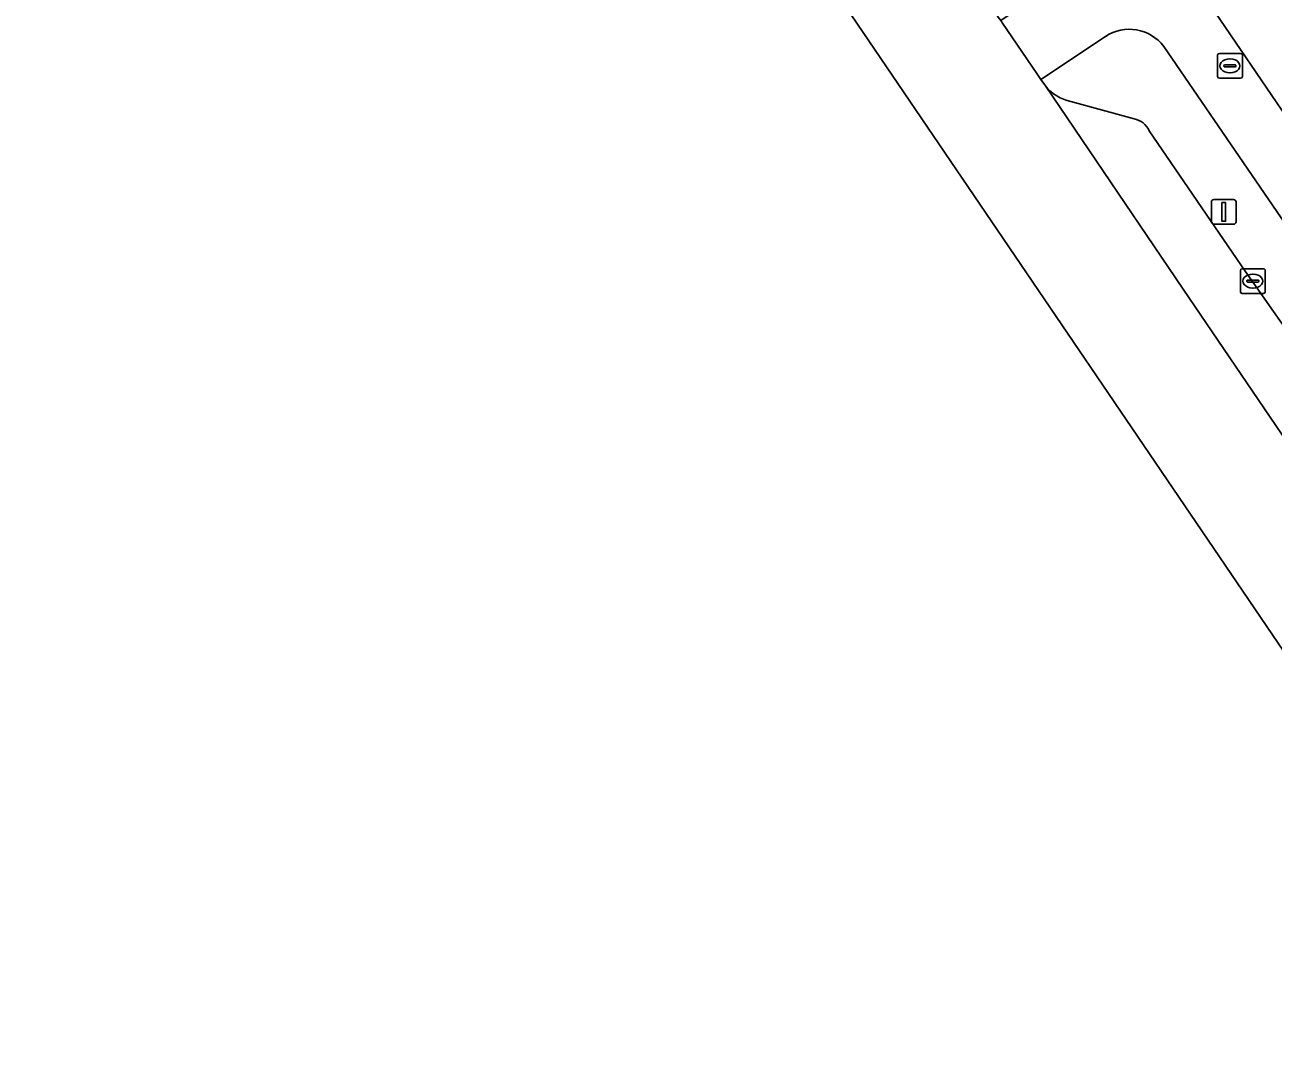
# Model space of a CAD drawing. Extents: x 160030 to 160839, y 385325 to 386450.
# Drawn here: x 160098.8 to 160149, y 385920.5 to 385962.1 of the extents above; entities that cross this region are included whole.
import ezdxf

# ---------------------------------------------------------------- set-up
doc = ezdxf.new("R2010")
doc.units = 0
for name, color, linetype in [('IMGEO_Berm_groen', 7, 'Continuous'), ('IMGEO_Fietspad_gesloten', 7, 'Continuous'), ('IMGEO_Kolk', 7, 'Continuous'), ('IMGEO_Lichtmast', 7, 'Continuous'), ('IMGEO_Parkeervlak_open', 7, 'Continuous'), ('IMGEO_Rijbaan_lokaal_gesloten', 7, 'Continuous'), ('IMGEO_Rioolput', 7, 'Continuous'), ('IMGEO_Voetpad_open', 7, 'Continuous')]:
    doc.layers.add(name, color=color, linetype=linetype)

msp = doc.modelspace()

# ---------------------------------------------------------------- linework, layer by layer
at = {"layer": 'IMGEO_Berm_groen'}
for points in [[(160142.295, 385961.589), (160139.703, 385959.857), (160139.879, 385959.599)], [(160144.062, 385957.793), (160147.921, 385952.147), (160153.786, 385943.798), (160154.411, 385942.868), (160156.275, 385944.192), (160144.649, 385961.187)], [(160140.906, 385958.972), (160143.449, 385958.276)]]:
    msp.add_lwpolyline(points, dxfattribs=at)
for centre, radius, start, end in [((160143.258, 385960.136), 1.743, 37.0706, 123.5472), ((160141.306, 385960.782), 1.854, 219.6597, 257.5309), ((160143.287, 385957.44), 0.851, 24.4753, 79.0535)]:
    msp.add_arc(centre, radius, start, end, dxfattribs=at)
at = {"layer": 'IMGEO_Fietspad_gesloten'}
for points in [[(160144.649, 385961.187), (160156.275, 385944.192), (160156.952, 385943.201), (160168.644, 385926.099), (160170.472, 385927.74), (160169.812, 385928.661), (160165.492, 385934.989), (160163.973, 385937.215), (160158.87, 385944.704), (160157.155, 385947.225), (160152.08, 385954.685), (160150.233, 385957.4), (160145.465, 385964.411), (160143.914, 385966.694), (160138.5, 385974.658), (160136.979, 385976.896), (160131.713, 385984.643), (160130.172, 385986.909), (160124.758, 385994.871), (160123.429, 385996.826), (160122.081, 385998.808), (160113.781, 386010.901)], [(160141.197, 385964.348), (160138.083, 385962.227), (160138.154, 385962.123), (160139.542, 385960.093), (160139.703, 385959.857), (160142.295, 385961.589)]]:
    msp.add_lwpolyline(points, dxfattribs=at)
msp.add_arc((160143.258, 385960.136), 1.743, 37.0706, 123.5472, dxfattribs=at)
at = {"layer": 'IMGEO_Kolk'}
for p, q in [((160147.73, 385951.315), (160147.73, 385952.167)), ((160147.805, 385952.241), (160148.657, 385952.241)), ((160148.218, 385952.021), (160148.243, 385952.021)), ((160148.731, 385952.167), (160148.731, 385951.315)), ((160147.989, 385951.735), (160147.989, 385951.747)), ((160148.427, 385951.698), (160148.029, 385951.698)), ((160148.032, 385951.784), (160148.43, 385951.784)), ((160148.241, 385951.461), (160148.216, 385951.461)), ((160148.473, 385951.747), (160148.473, 385951.735)), ((160148.657, 385951.241), (160147.805, 385951.241))]:
    msp.add_line(p, q, dxfattribs=at)
for points in [[(160147.73, 385951.315), (160147.73, 385952.167)], [(160147.805, 385952.241), (160148.657, 385952.241)], [(160148.731, 385952.167), (160148.731, 385951.315)], [(160148.657, 385951.241), (160147.805, 385951.241)]]:
    msp.add_lwpolyline(points, dxfattribs=at)
for centre, radius, start, end in [((160147.807, 385952.165), 0.0765, 91.552, 178.448), ((160147.807, 385952.165), 0.0765, 91.552, 178.448), ((160148.655, 385952.165), 0.0765, 1.552, 88.448), ((160148.655, 385952.165), 0.0765, 1.552, 88.448), ((160147.807, 385951.317), 0.0765, 181.552, 268.448), ((160147.807, 385951.317), 0.0765, 181.552, 268.448), ((160148.029, 385951.744), 0.0403, 85.8775, 175.7526), ((160148.026, 385951.734), 0.0366, 178.938, 274.7102), ((160148.43, 385951.741), 0.043, 264.8664, 352.4533), ((160148.434, 385951.746), 0.0386, 1.7309, 96.639), ((160148.655, 385951.317), 0.0765, 271.552, 358.448), ((160148.655, 385951.317), 0.0765, 271.552, 358.448)]:
    msp.add_arc(centre, radius, start, end, dxfattribs=at)
for centre, major_axis, ratio, start_param, end_param in [((160148.217, 385951.741), (-0.387, 0.002), 0.722429, 4.712389, 7.853982), ((160148.242, 385951.741), (-0.39, 0.002), 0.717154, 1.570796, 4.712389)]:
    msp.add_ellipse(centre, major_axis=major_axis, ratio=ratio, start_param=start_param, end_param=end_param, dxfattribs=at)
at = {"layer": 'IMGEO_Lichtmast'}
for p, q in [((160146.564, 385954.127), (160146.564, 385954.927)), ((160146.564, 385954.927), (160146.564, 385954.127)), ((160146.664, 385955.027), (160147.454, 385955.027)), ((160147.454, 385955.027), (160146.664, 385955.027)), ((160147.554, 385954.927), (160147.554, 385954.127)), ((160147.554, 385954.127), (160147.554, 385954.927)), ((160147.454, 385954.027), (160146.664, 385954.027)), ((160146.664, 385954.027), (160147.454, 385954.027))]:
    msp.add_line(p, q, dxfattribs=at)
msp.add_lwpolyline([(160146.984, 385954.902), (160147.134, 385954.902), (160147.134, 385954.152), (160146.984, 385954.152), (160146.984, 385954.902)], dxfattribs=at)
for centre, start, end in [((160146.664, 385954.927), 90, 180), ((160146.664, 385954.927), 90, 180), ((160147.454, 385954.927), 0, 90), ((160147.454, 385954.927), 360, 90), ((160146.664, 385954.127), 180, 270), ((160146.664, 385954.127), 180, 270), ((160147.454, 385954.127), 270, 0), ((160147.454, 385954.127), 270, 0)]:
    msp.add_arc(centre, 0.1, start, end, dxfattribs=at)
at = {"layer": 'IMGEO_Parkeervlak_open'}
for points in [[(160139.879, 385959.599), (160145.423, 385951.415), (160163.163, 385925.317)], [(160143.449, 385958.276), (160140.906, 385958.972)], [(160153.786, 385943.798), (160147.921, 385952.147), (160144.062, 385957.793)]]:
    msp.add_lwpolyline(points, dxfattribs=at)
for centre, radius, start, end in [((160141.306, 385960.782), 1.854, 219.6597, 257.5309), ((160143.287, 385957.44), 0.851, 24.4753, 79.0535)]:
    msp.add_arc(centre, radius, start, end, dxfattribs=at)
at = {"layer": 'IMGEO_Rijbaan_lokaal_gesloten'}
msp.add_lwpolyline([(160072.038, 386050.801), (160160.544, 385920.543), (160164.54, 385923.307), (160163.163, 385925.317), (160145.423, 385951.415), (160139.879, 385959.599), (160139.703, 385959.857), (160139.542, 385960.093), (160138.154, 385962.123), (160138.083, 385962.227), (160137.984, 385962.372), (160137.915, 385962.473), (160133.356, 385969.12), (160120.595, 385987.575), (160116.757, 385993.446), (160106.939, 386007.869), (160103.17, 386013.216)], dxfattribs=at)
at = {"layer": 'IMGEO_Rioolput'}
for p, q in [((160146.883, 385960.906), (160147.735, 385960.906)), ((160146.808, 385959.98), (160146.808, 385960.832)), ((160147.067, 385960.4), (160147.067, 385960.412)), ((160147.505, 385960.363), (160147.107, 385960.363)), ((160147.11, 385960.449), (160147.508, 385960.449)), ((160147.296, 385960.686), (160147.321, 385960.686)), ((160147.551, 385960.412), (160147.551, 385960.4)), ((160147.809, 385960.832), (160147.809, 385959.98)), ((160147.735, 385959.906), (160146.883, 385959.906)), ((160147.319, 385960.126), (160147.294, 385960.126))]:
    msp.add_line(p, q, dxfattribs=at)
for points in [[(160146.883, 385960.906), (160147.735, 385960.906)], [(160146.808, 385959.98), (160146.808, 385960.832)], [(160147.809, 385960.832), (160147.809, 385959.98)], [(160147.735, 385959.906), (160146.883, 385959.906)]]:
    msp.add_lwpolyline(points, dxfattribs=at)
for centre, radius, start, end in [((160146.885, 385960.83), 0.0765, 91.552, 178.448), ((160146.885, 385960.83), 0.0765, 91.552, 178.448), ((160147.733, 385960.83), 0.0765, 1.552, 88.448), ((160147.733, 385960.83), 0.0765, 1.552, 88.448), ((160147.107, 385960.409), 0.0403, 85.8775, 175.7526), ((160147.104, 385960.399), 0.0366, 178.938, 274.7102), ((160147.508, 385960.406), 0.043, 264.8664, 352.4533), ((160147.512, 385960.411), 0.0386, 1.7309, 96.639), ((160146.885, 385959.982), 0.0765, 181.552, 268.448), ((160146.885, 385959.982), 0.0765, 181.552, 268.448), ((160147.733, 385959.982), 0.0765, 271.552, 358.448), ((160147.733, 385959.982), 0.0765, 271.552, 358.448)]:
    msp.add_arc(centre, radius, start, end, dxfattribs=at)
for centre, major_axis, ratio, start_param, end_param in [((160147.295, 385960.406), (-0.387, 0.002), 0.722429, 4.712389, 7.853982), ((160147.32, 385960.406), (-0.39, 0.002), 0.717154, 1.570796, 4.712389)]:
    msp.add_ellipse(centre, major_axis=major_axis, ratio=ratio, start_param=start_param, end_param=end_param, dxfattribs=at)
at = {"layer": 'IMGEO_Voetpad_open'}
msp.add_lwpolyline([(160122.081, 385998.808), (160123.429, 385996.826), (160125.389, 385998.197), (160126.769, 385996.183), (160124.758, 385994.871), (160130.172, 385986.909), (160132.331, 385988.289), (160133.846, 385986.031), (160131.713, 385984.643), (160136.979, 385976.896), (160139.091, 385978.325), (160140.621, 385976.036), (160138.5, 385974.658), (160143.914, 385966.694), (160145.937, 385967.983), (160147.48, 385965.729), (160145.465, 385964.411), (160150.233, 385957.4)], dxfattribs=at)

doc.saveas('drawing.dxf')
